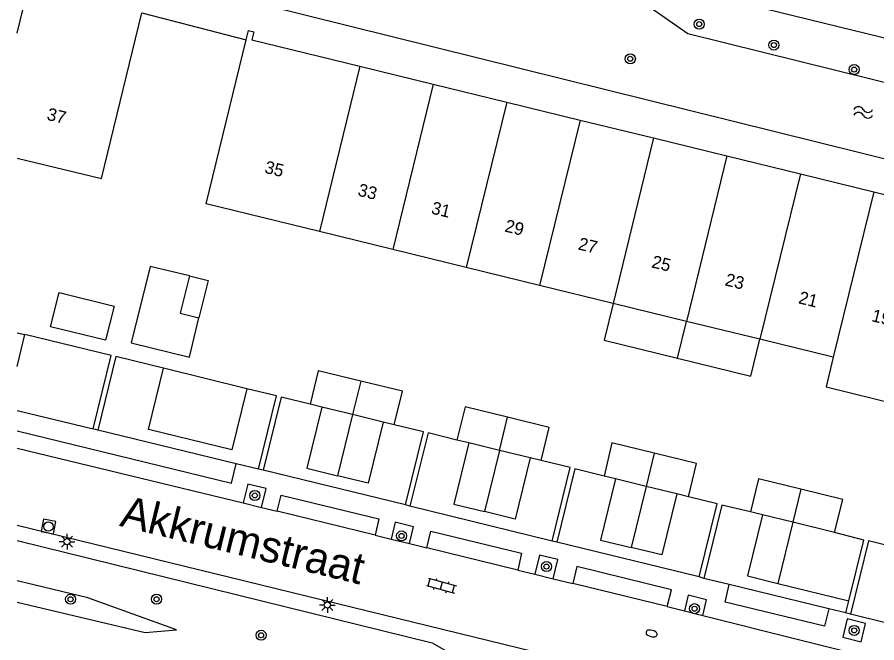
# Model space of a CAD drawing. Extents: x 128999 to 131010, y 395498 to 399007.
# Drawn here: x 129000 to 129068.2, y 397804.2 to 397853.9 of the extents above; entities that cross this region are included whole.
import ezdxf

# ---------------------------------------------------------------- set-up
doc = ezdxf.new("R2010")
doc.units = 0
for name, color, linetype in [('gg-afsc-hekwerk', 7, 'Continuous'), ('gg-afsc-muur', 7, 'Continuous'), ('gg-anno-huisnummerreeks BGT', 7, 'Continuous'), ('gg-anno-openbare ruimte label', 7, 'Continuous'), ('gg-bbg-bijgebouw', 7, 'Continuous'), ('gg-bbg-gedigitaliseerde bebouwing', 7, 'Continuous'), ('gg-bbg-gedigitaliseerde bijgebouw', 7, 'Continuous'), ('gg-bbg-hoofdgebouw', 7, 'Continuous'), ('gg-bbg-luifel en loopbrug', 7, 'Continuous'), ('gg-bbg-tussenscheiding', 7, 'Continuous'), ('gg-knt-verharding', 7, 'Continuous'), ('gg-kntw-bovenkant insteek waterloop', 7, 'Continuous'), ('gt-symb-boom', 7, 'Continuous'), ('gt-symb-brandkraan', 7, 'Continuous'), ('gt-symb-klinker verharding', 7, 'Continuous'), ('gt-symb-lichtmast', 7, 'Continuous'), ('gt-symb-rioolschacht', 7, 'Continuous'), ('gt-symb-watersymbool', 7, 'Continuous')]:
    doc.layers.add(name, color=color, linetype=linetype)

# ---------------------------------------------------------------- blocks, each defined once
blk = doc.blocks.new('gt0-BR')
at = {"layer": 'gt-symb-brandkraan'}
for centre, radius, start, end in [((-0.244, 0), 0.206, 107.56694, 252.43307), ((0.599, -2.664), 3, 106.89205, 107.56694), ((0, -0.691), 0.938, 73.10799, 106.89205), ((-0.599, -2.664), 3, 72.43309, 73.10799), ((0.244, 0), 0.206, 287.56695, 72.43309), ((0.599, 2.664), 3, 252.43307, 253.10797), ((0, 0.691), 0.938, 253.10797, 286.89206), ((-0.599, 2.664), 3, 286.89206, 287.56695)]:
    blk.add_arc(centre, radius, start, end, dxfattribs=at)
blk = doc.blocks.new('gt0-KL1')
at = {"layer": 'gt-symb-klinker verharding'}
for p, q in [((-1.15, 0.3), (1.15, 0.3)), ((-1, -0.3), (-1, 0.3)), ((-0.5, 0.3), (-0.5, 0.45)), ((0, -0.3), (0, 0.3)), ((0.5, 0.3), (0.5, 0.45)), ((1, -0.3), (1, 0.3)), ((-1.15, -0.3), (1.15, -0.3)), ((-0.5, -0.45), (-0.5, -0.3)), ((0.5, -0.45), (0.5, -0.3))]:
    blk.add_line(p, q, dxfattribs=at)
blk = doc.blocks.new('gt0-WA')
at = {"layer": 'gt-symb-watersymbool'}
for centre, start, end in [((-0.323, 0.022), 28.07249, 151.92751), ((0.427, 0.422), 208.07248, 331.92751), ((-0.323, -0.428), 28.07249, 151.92751), ((0.427, -0.028), 208.07248, 331.92751)]:
    blk.add_arc(centre, 0.425, start, end, dxfattribs=at)
blk = doc.blocks.new('gt0-BOOM')
at = {"layer": 'gt-symb-boom'}
for radius in [0.4, 0.2]:
    blk.add_circle((0, 0), radius, dxfattribs=at)
blk = doc.blocks.new('gt0-RS')
at = {"layer": 'gt-symb-rioolschacht'}
blk.add_lwpolyline([(-0.5, -0.5), (0.5, -0.5), (0.5, 0.5), (-0.5, 0.5)], close=True, dxfattribs=at)
blk.add_circle((0, 0), 0.375, dxfattribs=at)
blk = doc.blocks.new('gt0-LMAST')
at = {"layer": 'gt-symb-lichtmast'}
for p, q in [((-0.182, 0.173), (-0.447, 0.438)), ((-0.005, 0.246), (-0.005, 0.621)), ((0.172, 0.173), (0.437, 0.438)), ((-0.255, -0.004), (-0.63, -0.004)), ((-0.182, -0.181), (-0.447, -0.446)), ((-0.005, -0.254), (-0.005, -0.629)), ((0.437, -0.446), (0.172, -0.181)), ((0.245, -0.004), (0.62, -0.004))]:
    blk.add_line(p, q, dxfattribs=at)
blk.add_circle((-0.005, -0.004), 0.25, dxfattribs=at)

msp = doc.modelspace()

# ---------------------------------------------------------------- linework, layer by layer
at = {"layer": 'gg-afsc-hekwerk'}
msp.add_line((129009.901, 397854.201), (129018.18, 397852.062), dxfattribs=at)
at = {"layer": 'gg-afsc-muur'}
for p, q in [((129006.401, 397821.064), (129006.039, 397821.158)), ((129019.512, 397817.877), (129019.142, 397817.96)), ((129031.172, 397815.024), (129030.809, 397815.124)), ((129042.829, 397812.172), (129042.458, 397812.258)), ((129054.493, 397809.297), (129054.119, 397809.409)), ((129065.772, 397806.551), (129066.009, 397807.518)), ((129066.131, 397806.456), (129065.772, 397806.551))]:
    msp.add_line(p, q, dxfattribs=at)
for points in [[(129006.039, 397821.158), (129007.456, 397826.985), (129000.615, 397828.649)], [(129011.606, 397825.977), (129007.824, 397826.903), (129006.401, 397821.064)], [(129019.142, 397817.96), (129020.573, 397823.78), (129018.223, 397824.356)], [(129023.259, 397823.123), (129020.956, 397823.686), (129019.512, 397817.877)], [(129030.809, 397815.124), (129032.242, 397820.94), (129029.928, 397821.491)], [(129034.899, 397820.278), (129032.609, 397820.849), (129031.172, 397815.024)], [(129042.458, 397812.258), (129043.894, 397818.088), (129041.584, 397818.646)], [(129046.572, 397817.423), (129044.264, 397817.988), (129042.829, 397812.172)], [(129054.119, 397809.409), (129055.549, 397815.208), (129053.272, 397815.784)], [(129058.201, 397814.585), (129055.914, 397815.12), (129054.493, 397809.297)], [(129071.073, 397811.405), (129067.565, 397812.282), (129066.131, 397806.456)]]:
    msp.add_lwpolyline(points, dxfattribs=at)
at = {"layer": 'gg-bbg-bijgebouw'}
for p, q in [((129024.184, 397822.897), (129023.259, 397823.123)), ((129026.612, 397822.302), (129024.184, 397822.897)), ((129029.04, 397821.708), (129026.612, 397822.302)), ((129029.928, 397821.491), (129029.04, 397821.708)), ((129035.84, 397820.048), (129034.899, 397820.278)), ((129038.269, 397819.455), (129035.84, 397820.048)), ((129040.698, 397818.862), (129038.269, 397819.455)), ((129041.584, 397818.646), (129040.698, 397818.862)), ((129047.489, 397817.199), (129046.572, 397817.423)), ((129049.917, 397816.605), (129047.489, 397817.199)), ((129052.345, 397816.011), (129049.917, 397816.605)), ((129053.272, 397815.784), (129052.345, 397816.011)), ((129059.135, 397814.355), (129058.201, 397814.585)), ((129061.563, 397813.759), (129059.135, 397814.355)), ((129064.867, 397812.947), (129061.563, 397813.759))]:
    msp.add_line(p, q, dxfattribs=at)
for points in [[(129013.661, 397833.308), (129010.544, 397834.072), (129009.057, 397828.001), (129013.661, 397826.873), (129014.424, 397829.991)], [(129013.661, 397833.308), (129012.938, 397830.355), (129014.424, 397829.991)], [(129027.261, 397824.959), (129023.882, 397825.783), (129023.259, 397823.123)], [(129029.928, 397821.491), (129030.578, 397824.15), (129027.261, 397824.959)], [(129038.91, 397822.085), (129035.546, 397822.905), (129034.899, 397820.278)], [(129041.584, 397818.646), (129042.226, 397821.276), (129038.91, 397822.085)], [(129050.557, 397819.229), (129047.186, 397820.053), (129046.572, 397817.423)], [(129053.272, 397815.784), (129053.897, 397818.412), (129050.557, 397819.229)], [(129062.2, 397816.368), (129058.842, 397817.188), (129058.201, 397814.585)], [(129064.867, 397812.947), (129065.523, 397815.556), (129062.2, 397816.368)]]:
    msp.add_lwpolyline(points, dxfattribs=at)
at = {"layer": 'gg-bbg-gedigitaliseerde bebouwing'}
msp.add_lwpolyline([(129064.762, 397826.855), (129064.187, 397824.504), (129070.005, 397823.082), (129070.58, 397825.433)], dxfattribs=at)
at = {"layer": 'gg-bbg-gedigitaliseerde bijgebouw'}
msp.add_lwpolyline([(129003.318, 397831.993), (129007.688, 397830.919), (129007.02, 397828.2), (129002.65, 397829.274), (129003.318, 397831.993)], dxfattribs=at)
at = {"layer": 'gg-bbg-hoofdgebouw'}
for p, q in [((129027.191, 397849.96), (129033.019, 397848.535)), ((129033.019, 397848.535), (129038.847, 397847.11)), ((129038.847, 397847.11), (129044.666, 397845.687)), ((129044.666, 397845.687), (129050.494, 397844.261)), ((129050.494, 397844.261), (129056.322, 397842.836)), ((129056.322, 397842.836), (129062.15, 397841.411)), ((129062.15, 397841.411), (129067.969, 397839.988)), ((129067.969, 397839.988), (129073.787, 397838.565)), ((129029.811, 397835.4), (129023.979, 397836.826)), ((129035.64, 397833.975), (129029.811, 397835.4)), ((129041.462, 397832.552), (129035.64, 397833.975)), ((129047.286, 397831.128), (129041.462, 397832.552)), ((129053.115, 397829.703), (129047.286, 397831.128)), ((129058.943, 397828.278), (129053.115, 397829.703)), ((129064.762, 397826.855), (129058.943, 397828.278))]:
    msp.add_line(p, q, dxfattribs=at)
for points in [[(129000, 397842.671), (129006.697, 397841.038), (129009.901, 397854.201)], [(129018.18, 397852.062), (129018.36, 397852.8), (129018.77, 397852.699), (129018.612, 397852.058), (129027.191, 397849.96)], [(129023.979, 397836.826), (129014.997, 397839.022), (129018.18, 397852.062)]]:
    msp.add_lwpolyline(points, dxfattribs=at)
at = {"layer": 'gg-bbg-luifel en loopbrug'}
for p, q in [((129052.398, 397826.783), (129053.115, 397829.703)), ((129000, 397828.796), (129000.615, 397828.649)), ((129000, 397826.121), (129000.615, 397828.649)), ((129018.223, 397824.356), (129011.606, 397825.977)), ((129026.612, 397822.302), (129025.424, 397817.445)), ((129038.269, 397819.455), (129037.081, 397814.598)), ((129049.917, 397816.605), (129048.729, 397811.748)), ((129061.563, 397813.759), (129060.375, 397808.902)), ((129060.375, 397808.902), (129066.009, 397807.518))]:
    msp.add_line(p, q, dxfattribs=at)
for points in [[(129013.661, 397833.308), (129015.149, 397832.942), (129014.424, 397829.991)], [(129047.286, 397831.128), (129046.57, 397828.215), (129052.398, 397826.783)], [(129052.398, 397826.783), (129058.224, 397825.351), (129058.943, 397828.278)], [(129018.223, 397824.356), (129017.041, 397819.497), (129010.424, 397821.118), (129011.606, 397825.977)], [(129024.184, 397822.897), (129022.996, 397818.04), (129025.424, 397817.445)], [(129029.04, 397821.708), (129027.853, 397816.851), (129025.424, 397817.445)], [(129035.84, 397820.048), (129034.653, 397815.191), (129037.081, 397814.598)], [(129040.698, 397818.862), (129039.51, 397814.005), (129037.081, 397814.598)], [(129047.489, 397817.199), (129046.301, 397812.342), (129048.729, 397811.748)], [(129052.345, 397816.011), (129051.158, 397811.154), (129048.729, 397811.748)], [(129059.135, 397814.355), (129057.947, 397809.499), (129060.375, 397808.902)], [(129066.009, 397807.518), (129067.189, 397812.331), (129064.867, 397812.947)]]:
    msp.add_lwpolyline(points, dxfattribs=at)
at = {"layer": 'gg-bbg-tussenscheiding'}
for p, q in [((129000, 397852.592), (129000.925, 397856.391)), ((129027.191, 397849.96), (129023.979, 397836.826)), ((129033.019, 397848.535), (129029.811, 397835.4)), ((129038.847, 397847.11), (129035.64, 397833.975)), ((129044.666, 397845.687), (129041.462, 397832.552)), ((129050.494, 397844.261), (129047.286, 397831.128)), ((129056.322, 397842.836), (129053.115, 397829.703)), ((129062.15, 397841.411), (129058.943, 397828.278)), ((129067.969, 397839.988), (129064.762, 397826.855)), ((129027.261, 397824.959), (129026.612, 397822.302)), ((129038.269, 397819.455), (129038.91, 397822.085)), ((129050.557, 397819.229), (129049.917, 397816.605)), ((129062.2, 397816.368), (129061.563, 397813.759))]:
    msp.add_line(p, q, dxfattribs=at)
at = {"layer": 'gg-knt-verharding'}
for p, q in [((129000, 397869.079), (129085.811, 397848.066)), ((129000, 397822.624), (129006.039, 397821.158)), ((129017.385, 397818.388), (129006.401, 397821.064)), ((129000, 397819.643), (129017.94, 397815.287)), ((129019.142, 397817.96), (129017.385, 397818.388)), ((129030.809, 397815.124), (129019.512, 397817.877)), ((129017.94, 397815.287), (129019.398, 397814.933)), ((129019.398, 397814.933), (129020.622, 397814.636)), ((129028.406, 397812.725), (129020.622, 397814.636)), ((129042.458, 397812.258), (129031.172, 397815.024)), ((129000, 397813.535), (129059.766, 397798.917)), ((129028.406, 397812.725), (129029.672, 397812.415)), ((129029.672, 397812.415), (129031.129, 397812.059)), ((129031.129, 397812.059), (129032.516, 397811.72)), ((129039.717, 397809.949), (129032.516, 397811.72)), ((129054.119, 397809.409), (129042.829, 397812.172)), ((129039.717, 397809.949), (129041.081, 397809.62)), ((129041.081, 397809.62), (129042.54, 397809.269)), ((129042.54, 397809.269), (129044.102, 397808.892)), ((129056.489, 397808.811), (129054.493, 397809.297)), ((129051.589, 397807.062), (129044.102, 397808.892)), ((129064.404, 397806.884), (129056.489, 397808.811)), ((129051.589, 397807.062), (129052.945, 397806.722)), ((129052.945, 397806.722), (129054.401, 397806.358)), ((129054.401, 397806.358), (129074.065, 397801.434)), ((129065.772, 397806.551), (129064.404, 397806.884)), ((129068.796, 397805.8), (129066.131, 397806.456))]:
    msp.add_line(p, q, dxfattribs=at)
for points in [[(129000, 397821.006), (129017, 397816.853), (129017.385, 397818.388)], [(129019.398, 397814.933), (129019.766, 397816.429), (129018.31, 397816.787), (129017.94, 397815.287)], [(129020.622, 397814.636), (129020.949, 397815.909), (129028.689, 397814.031), (129028.406, 397812.725)], [(129031.129, 397812.059), (129031.456, 397813.392), (129030, 397813.75), (129029.672, 397812.415)], [(129032.516, 397811.72), (129032.833, 397813.047), (129040.024, 397811.297), (129039.717, 397809.949)], [(129042.54, 397809.269), (129042.912, 397810.784), (129041.456, 397811.142), (129041.081, 397809.62)], [(129051.589, 397807.062), (129051.925, 397808.4), (129044.414, 397810.237), (129044.102, 397808.892)], [(129064.404, 397806.884), (129064.056, 397805.499), (129056.189, 397807.401), (129056.489, 397808.811)], [(129054.401, 397806.358), (129054.705, 397807.6), (129053.249, 397807.958), (129052.945, 397806.722)], [(129065.516, 397804.62), (129066.972, 397804.262), (129067.33, 397805.718), (129065.874, 397806.076), (129065.516, 397804.62)]]:
    msp.add_lwpolyline(points, dxfattribs=at)
at = {"layer": 'gg-kntw-bovenkant insteek waterloop'}
for points in [[(129000, 397867.523), (129048.425, 397855.921), (129053.227, 397852.552), (129079.8, 397845.976), (129085.27, 397845.999)], [(129000, 397859.604), (129019.625, 397854.825), (129070.385, 397842.235), (129082.48, 397839.076), (129083.417, 397838.778)], [(129000, 397812.302), (129032.944, 397804.169), (129041.431, 397799.281), (129047.676, 397797.543), (129052.317, 397798.239), (129056.406, 397796.984), (129057.172, 397794.765)], [(129000, 397807.414), (129010.155, 397805.007), (129012.65, 397805.215), (129005.602, 397807.752), (129000, 397809.103)]]:
    msp.add_lwpolyline(points, dxfattribs=at)

# ---------------------------------------------------------------- block references
at = {"layer": 'gt-symb-boom'}
for p in [(129054.128, 397853.301), (129060.053, 397851.641), (129048.655, 397850.548), (129066.42, 397849.692), (129018.859, 397815.88), (129030.507, 397812.67), (129042.005, 397810.235), (129004.237, 397807.642), (129011.065, 397807.643), (129053.759, 397806.891), (129019.356, 397804.78), (129066.423, 397805.169)]:
    msp.add_blockref('gt0-BOOM', p, dxfattribs=at)
at = {"layer": 'gt-symb-brandkraan', "rotation": -14.064036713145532}
msp.add_blockref('gt0-BR', (129050.346, 397804.927), dxfattribs=at)
at = {"layer": 'gt-symb-klinker verharding', "rotation": -15.300324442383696}
msp.add_blockref('gt0-KL1', (129033.662, 397808.723), dxfattribs=at)
at = {"layer": 'gt-symb-lichtmast'}
for p in [(129003.965, 397812.211), (129024.62, 397807.187)]:
    msp.add_blockref('gt0-LMAST', p, dxfattribs=at)
at = {"layer": 'gt-symb-rioolschacht', "rotation": -11.07387114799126}
msp.add_blockref('gt0-RS', (129002.478, 397813.412), dxfattribs=at)
at = {"layer": 'gt-symb-watersymbool'}
msp.add_blockref('gt0-WA', (129067.086, 397846.297), dxfattribs=at)

# ---------------------------------------------------------------- texts
at = {"layer": 'gg-anno-huisnummerreeks BGT'}
for s, rotation, p in [('37', 346.3, (129002.295, 397845.714)), ('35', 346.3, (129019.572, 397841.506)), ('33', 346.2, (129026.971, 397839.698)), ('31', 346.3, (129032.798, 397838.272)), ('29', 346.3, (129038.627, 397836.847)), ('27', 346.2, (129044.455, 397835.423)), ('25', 346.3, (129050.284, 397833.997)), ('23', 346.2, (129056.112, 397832.573)), ('21', 346.2, (129061.941, 397831.148)), ('19', 346.3, (129067.747, 397829.728))]:
    msp.add_text(s, height=1, rotation=rotation, dxfattribs=at).set_placement(p)
at = {"layer": 'gg-anno-openbare ruimte label'}
msp.add_text('Akkrumstraat', height=2.5, rotation=346.3, dxfattribs=at).set_placement((129008.059, 397813.476))

doc.saveas('drawing.dxf')
